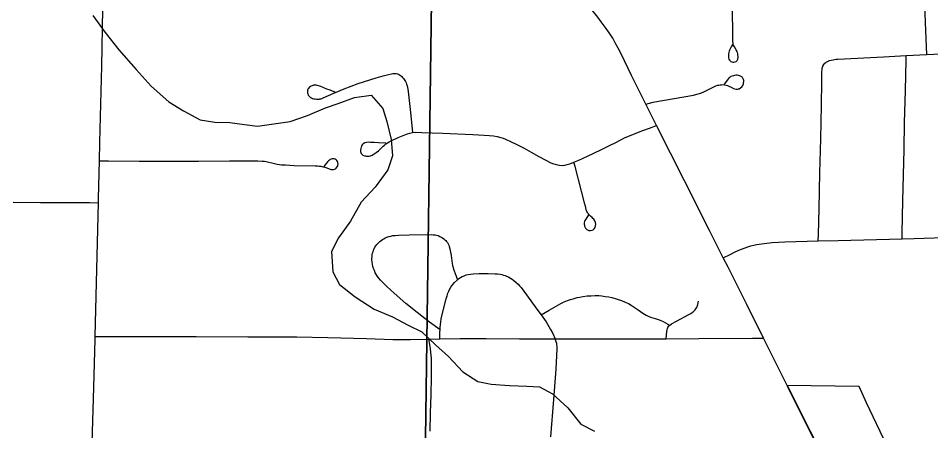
# Model space of a CAD drawing. Extents: x 0 to 34, y 0 to 22.
# Drawn here: x 4.0719 to 4.4125, y 15.3156 to 15.4695 of the extents above; entities that cross this region are included whole.
import ezdxf

# ---------------------------------------------------------------- set-up
doc = ezdxf.new("R2010")
doc.units = 0
for name, color, linetype in [('GM_X_City_Street', 7, 'Continuous'), ('GM_X_Corporation', 7, 'Continuous'), ('GM_X_Minor_River', 7, 'Continuous'), ('GM_X_State_Route', 7, 'Continuous'), ('GM_X_Township_Road', 7, 'Continuous')]:
    doc.layers.add(name, color=color, linetype=linetype)

msp = doc.modelspace()

# ---------------------------------------------------------------- linework, layer by layer
at = {"layer": 'GM_X_City_Street'}
for points in [[(4.41104, 15.456), (4.41092, 15.45891), (4.41044, 15.47114), (4.41013, 15.48198), (4.40999, 15.48558), (4.40984, 15.49094), (4.40947, 15.49908), (4.4094, 15.50063)], [(4.33863, 15.45992), (4.33808, 15.45887), (4.33742, 15.4576), (4.33728, 15.45721), (4.33713, 15.45673), (4.33703, 15.45624), (4.33697, 15.45569), (4.33699, 15.45521), (4.33705, 15.45474), (4.33718, 15.45433), (4.33736, 15.45394), (4.33764, 15.45361), (4.33794, 15.45338), (4.33829, 15.45326), (4.33866, 15.4532), (4.33907, 15.4532), (4.33946, 15.45326), (4.33994, 15.45346), (4.34026, 15.45377), (4.34049, 15.45424), (4.34062, 15.45485), (4.34063, 15.45526), (4.34056, 15.45593), (4.3405, 15.45636), (4.34042, 15.45667), (4.34026, 15.45709), (4.33989, 15.45778), (4.33925, 15.45891), (4.339, 15.4593), (4.33883, 15.45967), (4.33873, 15.46012), (4.33867, 15.46103), (4.33867, 15.46231), (4.33852, 15.47401)], [(4.37054, 15.38647), (4.3706, 15.38883), (4.37082, 15.3986), (4.37115, 15.41184), (4.37151, 15.4245), (4.3718, 15.43701), (4.37192, 15.44589), (4.37192, 15.44959), (4.37198, 15.45025), (4.37204, 15.4509), (4.37229, 15.45169), (4.37261, 15.45222), (4.37304, 15.45275), (4.37333, 15.45302), (4.37365, 15.45325), (4.37394, 15.45343), (4.3743, 15.45362), (4.37476, 15.45378), (4.37541, 15.45395), (4.37604, 15.45407), (4.37658, 15.45415), (4.37725, 15.45424), (4.3778, 15.45428), (4.39494, 15.45519), (4.40336, 15.45563), (4.41104, 15.456), (4.42393, 15.45663)], [(4.40183, 15.38727), (4.40186, 15.38956), (4.40211, 15.40144), (4.40233, 15.41094), (4.40255, 15.42052), (4.40276, 15.43068), (4.40305, 15.44241), (4.40333, 15.45403), (4.40336, 15.45563)], [(4.1902, 15.44196), (4.18802, 15.44278), (4.18717, 15.44312), (4.18604, 15.44358), (4.18489, 15.44407), (4.18402, 15.44437), (4.18354, 15.44449), (4.18311, 15.44456), (4.18266, 15.44457), (4.18219, 15.44452), (4.18169, 15.44437), (4.1813, 15.44422), (4.18087, 15.44396), (4.18054, 15.44368), (4.18028, 15.44336), (4.18007, 15.44303), (4.17993, 15.44265), (4.17989, 15.44223), (4.1799, 15.44174), (4.18001, 15.44131), (4.1802, 15.44088), (4.18059, 15.44036), (4.18102, 15.44001), (4.18135, 15.43985), (4.18182, 15.43964), (4.18227, 15.43952), (4.18276, 15.43942), (4.18326, 15.43937), (4.18372, 15.43936), (4.18421, 15.43939), (4.18455, 15.43943), (4.18494, 15.43952), (4.1857, 15.4398), (4.1897, 15.44163), (4.19357, 15.44324), (4.19875, 15.44513), (4.20553, 15.44731), (4.20814, 15.44811), (4.20964, 15.44847), (4.21173, 15.44888), (4.2122, 15.44892), (4.21264, 15.44894), (4.21302, 15.44892), (4.21348, 15.4488), (4.21383, 15.44867), (4.21418, 15.44847), (4.2145, 15.44824), (4.21511, 15.44775), (4.21541, 15.44746), (4.2157, 15.44711), (4.21602, 15.44668), (4.21623, 15.44635), (4.21647, 15.44594), (4.21671, 15.44545), (4.21691, 15.44489), (4.21708, 15.44432), (4.21722, 15.44372), (4.21734, 15.44306), (4.21746, 15.44216), (4.21796, 15.43772), (4.21841, 15.43319), (4.21903, 15.42685)], [(4.30616, 15.43751), (4.30896, 15.4382), (4.31096, 15.4386), (4.3131, 15.43901), (4.32037, 15.44019), (4.32403, 15.44087), (4.32523, 15.44116), (4.32617, 15.44144), (4.32699, 15.44173), (4.32782, 15.4421), (4.33177, 15.44411), (4.33235, 15.44432), (4.33295, 15.44451), (4.3334, 15.44461), (4.33391, 15.44469), (4.33447, 15.44475), (4.33509, 15.44478), (4.3356, 15.44474), (4.3362, 15.44457), (4.33665, 15.44441), (4.33719, 15.4442), (4.338, 15.44381), (4.33889, 15.44336), (4.33981, 15.44311), (4.34042, 15.44311), (4.34076, 15.44315), (4.34107, 15.44326), (4.34157, 15.44354), (4.34204, 15.44396), (4.3424, 15.44446), (4.34263, 15.44504), (4.34269, 15.44535), (4.34273, 15.44599), (4.34271, 15.44632), (4.34263, 15.44667), (4.34248, 15.44698), (4.3422, 15.44737), (4.34195, 15.44762), (4.34146, 15.44796), (4.34082, 15.44821), (4.34026, 15.44829), (4.33975, 15.44827), (4.33932, 15.44821), (4.33886, 15.44811), (4.33839, 15.44794), (4.33794, 15.44774), (4.33762, 15.44756), (4.33732, 15.44731), (4.33704, 15.44702), (4.33669, 15.44661), (4.33541, 15.44488)], [(4.20914, 15.42293), (4.20639, 15.42306), (4.20479, 15.42314), (4.20337, 15.42322), (4.20264, 15.42325), (4.2019, 15.42322), (4.20126, 15.42308), (4.20066, 15.42269), (4.20035, 15.42234), (4.20011, 15.42193), (4.19988, 15.42142), (4.19976, 15.42092), (4.1997, 15.42032), (4.19974, 15.41981), (4.19982, 15.41942), (4.19996, 15.41911), (4.20033, 15.4187), (4.20059, 15.41851), (4.20116, 15.41825), (4.2015, 15.41817), (4.2019, 15.4181), (4.20241, 15.41808), (4.20295, 15.41813), (4.20336, 15.41821), (4.20369, 15.41831), (4.20401, 15.41845), (4.20438, 15.41866), (4.20475, 15.41889), (4.20556, 15.41946), (4.20636, 15.42012), (4.20724, 15.4209), (4.20813, 15.4218), (4.20859, 15.42223), (4.20914, 15.42266), (4.20976, 15.42306), (4.21034, 15.42339), (4.21137, 15.42391), (4.21369, 15.42503), (4.21494, 15.42558), (4.21624, 15.42608), (4.21723, 15.42643), (4.21812, 15.42667), (4.21903, 15.42685), (4.22037, 15.42697), (4.22255, 15.42693), (4.23023, 15.42664), (4.24156, 15.42615), (4.24585, 15.42593), (4.24775, 15.42583), (4.24928, 15.42566), (4.25075, 15.42542), (4.25207, 15.42509), (4.25294, 15.4248), (4.2538, 15.42443), (4.25593, 15.42348), (4.25777, 15.42259), (4.26075, 15.421), (4.26338, 15.41954), (4.26622, 15.41798), (4.26881, 15.41658), (4.27045, 15.41572), (4.2714, 15.41535), (4.27234, 15.41507), (4.27317, 15.41485), (4.27399, 15.41473), (4.27502, 15.41465), (4.27592, 15.41473), (4.27687, 15.41494), (4.27781, 15.41527), (4.27934, 15.41587), (4.28115, 15.41658), (4.28435, 15.41802), (4.28941, 15.42045), (4.29262, 15.42202), (4.295, 15.42321), (4.29845, 15.42498), (4.30006, 15.42572), (4.30154, 15.42633), (4.30507, 15.42769), (4.30752, 15.42854), (4.3102, 15.42947)], [(4.10222, 15.41637), (4.10557, 15.41633), (4.11703, 15.4162), (4.12792, 15.41621), (4.13927, 15.41621), (4.15078, 15.41629), (4.16131, 15.41634), (4.163, 15.41625), (4.16382, 15.41617), (4.16452, 15.41605), (4.1676, 15.41531), (4.16863, 15.41511), (4.16941, 15.41498), (4.17015, 15.4149), (4.17172, 15.41478), (4.17496, 15.41465), (4.1827, 15.41449), (4.18357, 15.41445), (4.18428, 15.41439), (4.1849, 15.41429), (4.1856, 15.41412), (4.18638, 15.41392), (4.18714, 15.41367), (4.18803, 15.41332), (4.1884, 15.4132), (4.18876, 15.41313), (4.18912, 15.4131), (4.18957, 15.41314), (4.18996, 15.41324), (4.19029, 15.41341), (4.19058, 15.41359), (4.19098, 15.41404), (4.19116, 15.41441), (4.19128, 15.41482), (4.19132, 15.41515), (4.19121, 15.41577), (4.19107, 15.41612), (4.19084, 15.41645), (4.19058, 15.41671), (4.19023, 15.41692), (4.18988, 15.41706), (4.18916, 15.41711), (4.18873, 15.417), (4.18838, 15.41684), (4.18805, 15.41661), (4.18774, 15.41636), (4.18737, 15.41591), (4.18604, 15.41416)], [(4.28484, 15.3962), (4.28375, 15.39461), (4.28347, 15.39409), (4.28334, 15.39378), (4.2832, 15.39312), (4.2832, 15.39271), (4.28324, 15.39234), (4.28333, 15.39199), (4.28353, 15.39146), (4.2837, 15.39117), (4.28414, 15.39074), (4.2844, 15.39056), (4.28495, 15.39035), (4.28557, 15.39031), (4.28618, 15.39043), (4.28653, 15.39057), (4.28692, 15.39095), (4.28723, 15.3915), (4.28741, 15.39206), (4.28748, 15.39269), (4.2874, 15.39329), (4.28719, 15.39389), (4.28674, 15.39454), (4.28643, 15.39487), (4.28612, 15.39516), (4.28548, 15.39572), (4.28507, 15.39613), (4.28474, 15.3965), (4.28453, 15.39677), (4.28437, 15.39704), (4.28416, 15.39745), (4.28404, 15.39778), (4.28396, 15.39811), (4.28376, 15.39888), (4.28344, 15.4002), (4.28216, 15.40501), (4.27977, 15.41422), (4.27934, 15.41587)], [(4.07001, 15.40095), (4.08026, 15.40078), (4.08554, 15.4008), (4.09175, 15.40082), (4.09857, 15.40073), (4.10186, 15.40068)], [(4.20397, 15.37972), (4.204, 15.38059), (4.20407, 15.38124), (4.2042, 15.38186), (4.20437, 15.38242), (4.20456, 15.38297), (4.2048, 15.38353), (4.20509, 15.38408), (4.20542, 15.3846), (4.2058, 15.38508), (4.2061, 15.38544), (4.20647, 15.38583), (4.20691, 15.38626), (4.20737, 15.38659), (4.20795, 15.387), (4.20838, 15.38727), (4.20893, 15.38758), (4.20955, 15.38785), (4.21023, 15.38807), (4.21099, 15.38828), (4.21179, 15.38842), (4.21261, 15.38852), (4.214, 15.38859), (4.21783, 15.38867), (4.22609, 15.38879), (4.22682, 15.38877), (4.2275, 15.38871), (4.2281, 15.38861), (4.22871, 15.38841), (4.22933, 15.38816), (4.22984, 15.3879), (4.23028, 15.38763), (4.23077, 15.38727), (4.2312, 15.3869), (4.23153, 15.38655), (4.2318, 15.38623), (4.23211, 15.38581), (4.2324, 15.38534), (4.23265, 15.38486), (4.23281, 15.38431), (4.23302, 15.38355), (4.23314, 15.38286), (4.23346, 15.38096), (4.23393, 15.378), (4.23406, 15.37728), (4.23424, 15.37647), (4.23441, 15.37588), (4.23463, 15.37528), (4.23541, 15.37325), (4.2359, 15.37199)], [(4.22939, 15.35325), (4.22548, 15.35619), (4.22084, 15.35968), (4.2166, 15.36309), (4.2122, 15.36696), (4.20957, 15.36947), (4.20719, 15.37183), (4.20656, 15.37255), (4.20602, 15.37323), (4.20561, 15.37384), (4.20521, 15.37456), (4.20485, 15.37536), (4.20456, 15.37615), (4.20431, 15.37695), (4.20415, 15.37769), (4.20401, 15.37868), (4.20396, 15.37937), (4.20397, 15.37972)], [(4.2359, 15.37199), (4.2363, 15.37233), (4.23702, 15.37282), (4.23768, 15.37319), (4.23837, 15.37348), (4.23918, 15.37375), (4.23986, 15.37391), (4.24073, 15.37406), (4.24171, 15.37416), (4.244, 15.37426), (4.24727, 15.37427), (4.25, 15.3742), (4.25085, 15.37414), (4.25181, 15.37402), (4.25248, 15.37387), (4.2531, 15.37369), (4.25365, 15.37349), (4.255, 15.37287), (4.25565, 15.37252), (4.25624, 15.37217), (4.25693, 15.37166), (4.2576, 15.3711), (4.2585, 15.37027), (4.259, 15.36975), (4.25961, 15.36901), (4.26158, 15.36637), (4.26553, 15.36099), (4.26707, 15.35886)], [(4.22939, 15.35325), (4.22943, 15.35425), (4.22964, 15.35619), (4.22984, 15.35738), (4.23017, 15.35898), (4.23169, 15.3649), (4.23201, 15.366), (4.23231, 15.36692), (4.2326, 15.36766), (4.23288, 15.36828), (4.23337, 15.36914), (4.2341, 15.37015), (4.23478, 15.37093), (4.2359, 15.37199)], [(4.26707, 15.35886), (4.27004, 15.36059), (4.27181, 15.36162), (4.27448, 15.36314), (4.27575, 15.36371), (4.27691, 15.36417), (4.27802, 15.36454), (4.27903, 15.36487), (4.28053, 15.36528), (4.28151, 15.36549), (4.28267, 15.36569), (4.28431, 15.3659), (4.28577, 15.36601), (4.28723, 15.36606), (4.28858, 15.36603), (4.28978, 15.36594), (4.29106, 15.36577), (4.29233, 15.36557), (4.29351, 15.36531), (4.29475, 15.365), (4.2959, 15.36463), (4.29706, 15.36422), (4.29852, 15.36362), (4.29969, 15.36307), (4.30074, 15.36251), (4.30333, 15.36072), (4.30505, 15.35949), (4.30569, 15.35908), (4.30633, 15.35875), (4.3071, 15.3584), (4.30797, 15.35805), (4.30966, 15.35744), (4.31151, 15.35686), (4.31262, 15.35641), (4.31357, 15.35591), (4.31439, 15.35538), (4.31505, 15.35495)], [(4.31505, 15.35495), (4.31579, 15.35545), (4.31764, 15.35646), (4.32227, 15.35899), (4.32294, 15.35942), (4.32355, 15.35983), (4.32393, 15.36012), (4.32427, 15.3604), (4.32461, 15.36072), (4.3249, 15.36107), (4.32512, 15.36144), (4.32534, 15.36188), (4.32547, 15.3623), (4.32559, 15.36278), (4.32572, 15.36335), (4.32582, 15.36397)], [(4.26707, 15.35886), (4.26895, 15.35626), (4.27, 15.35455), (4.27062, 15.35343), (4.27141, 15.35186), (4.27229, 15.3499)], [(4.31371, 15.34994), (4.31398, 15.35266), (4.31412, 15.35333), (4.31423, 15.35381), (4.31437, 15.35416), (4.31458, 15.35451), (4.31479, 15.35474), (4.31505, 15.35495)], [(4.10068, 15.35081), (4.10437, 15.35082), (4.12023, 15.35082), (4.1384, 15.35078), (4.1576, 15.35062), (4.17586, 15.35067), (4.1875, 15.35047), (4.20189, 15.35002), (4.21176, 15.34972), (4.21834, 15.34965), (4.22521, 15.34981), (4.22935, 15.3499), (4.23691, 15.35003), (4.24656, 15.35002), (4.259, 15.34997), (4.27229, 15.3499), (4.28433, 15.34987), (4.30222, 15.34988), (4.31371, 15.34994), (4.32599, 15.35001), (4.34599, 15.35018), (4.35012, 15.35021)], [(4.22935, 15.3499), (4.22935, 15.35121), (4.22935, 15.35241), (4.22939, 15.35325)], [(4.27075, 15.3133), (4.2719, 15.32728), (4.27268, 15.33859), (4.27311, 15.3462), (4.27309, 15.3471), (4.273, 15.34776), (4.27291, 15.34822), (4.27272, 15.34876), (4.27229, 15.3499)], [(4.22565, 15.31542), (4.22586, 15.32225), (4.22607, 15.32896), (4.22623, 15.33574), (4.22623, 15.33842), (4.22623, 15.34063), (4.22615, 15.34277), (4.22598, 15.34475), (4.22578, 15.34631), (4.22553, 15.34783), (4.22521, 15.34981)]]:
    msp.add_lwpolyline(points, dxfattribs=at)
at = {"layer": 'GM_X_Corporation'}
for points in [[(4.74242, 15.74864), (4.73217, 15.24548), (4.22309, 15.24934), (4.22989, 15.74816)], [(4.22989, 15.74816), (4.22309, 15.24934), (3.70377, 15.25213), (3.70332, 15.74532)]]:
    msp.add_lwpolyline(points, close=True, dxfattribs=at)
msp.add_lwpolyline([(4.39614, 15.31007), (4.3886, 15.32608), (4.38574, 15.33215), (4.35894, 15.33256), (4.38452, 15.28166)], dxfattribs=at)
at = {"layer": 'GM_X_Minor_River'}
msp.add_lwpolyline([(4.09973, 15.47051), (4.10442, 15.46421), (4.1095, 15.45772), (4.1159, 15.45046), (4.12154, 15.44416), (4.12814, 15.43841), (4.13362, 15.43496), (4.13986, 15.43169), (4.14535, 15.4307), (4.15086, 15.43065), (4.15635, 15.42985), (4.16128, 15.42925), (4.16641, 15.42997), (4.17344, 15.43105), (4.1799, 15.43328), (4.18656, 15.43607), (4.19132, 15.43775), (4.19741, 15.43998), (4.20368, 15.44088), (4.208, 15.43591), (4.20949, 15.43097), (4.21114, 15.42431), (4.21167, 15.41824), (4.20992, 15.41294), (4.20513, 15.40652), (4.19997, 15.40087), (4.19593, 15.39388), (4.19153, 15.38765), (4.18883, 15.38255), (4.18935, 15.37496), (4.19178, 15.3702), (4.19763, 15.3656), (4.2048, 15.36099), (4.21161, 15.35809), (4.21747, 15.35501), (4.22258, 15.35251), (4.22766, 15.34773), (4.23257, 15.34332), (4.23784, 15.33759), (4.2435, 15.33394), (4.24843, 15.33296), (4.25526, 15.33253), (4.2617, 15.33229), (4.26645, 15.33206), (4.27136, 15.32937), (4.27701, 15.3242), (4.2819, 15.3181), (4.28701, 15.3154)], dxfattribs=at)
at = {"layer": 'GM_X_State_Route'}
for points in [[(4.33687, 15.3766), (4.33506, 15.38018), (4.32995, 15.39028), (4.32063, 15.40886), (4.3102, 15.42947), (4.30616, 15.43751), (4.30083, 15.44818), (4.29692, 15.4562), (4.29586, 15.45838), (4.29477, 15.4604), (4.2938, 15.46208), (4.29306, 15.46319), (4.29133, 15.46566), (4.28952, 15.46817), (4.2882, 15.46994), (4.28304, 15.47655), (4.26482, 15.50057), (4.24951, 15.52097), (4.24336, 15.52912), (4.22684, 15.55115), (4.214, 15.56819), (4.19786, 15.58979)], [(4.10065, 15.34981), (4.10068, 15.35081), (4.10134, 15.38089), (4.10186, 15.40068), (4.1019, 15.40226), (4.10222, 15.41637), (4.10238, 15.42336), (4.10314, 15.45162), (4.10355, 15.4731), (4.10385, 15.48718), (4.10387, 15.48772), (4.10387, 15.49134), (4.10386, 15.49447), (4.1037, 15.49833), (4.10339, 15.50244), (4.1031, 15.50643), (4.10277, 15.51046), (4.10215, 15.5163), (4.10026, 15.53246), (4.09966, 15.5372), (4.09797, 15.55154), (4.09623, 15.56797), (4.09618, 15.56845)], [(4.35905, 15.33228), (4.35012, 15.35021), (4.34389, 15.36273), (4.33687, 15.3766)], [(4.09803, 15.25132), (4.0983, 15.26618), (4.0989, 15.28788), (4.09955, 15.31099), (4.10012, 15.33171), (4.10065, 15.34981)], [(4.52948, 14.99711), (4.52047, 15.01464), (4.50607, 15.04284), (4.50023, 15.05419), (4.49176, 15.07071), (4.48246, 15.08864), (4.47514, 15.10303), (4.46082, 15.13099), (4.45111, 15.15031), (4.44115, 15.16988), (4.43502, 15.18198), (4.43186, 15.18822), (4.42272, 15.20631), (4.41203, 15.22736), (4.40771, 15.23586), (4.39656, 15.25775), (4.39122, 15.26828), (4.38463, 15.28138), (4.37929, 15.29183), (4.37023, 15.30975), (4.35905, 15.33228)]]:
    msp.add_lwpolyline(points, dxfattribs=at)
at = {"layer": 'GM_X_Township_Road'}
for points in [[(4.40183, 15.38727), (4.40627, 15.3874), (4.42481, 15.38792), (4.43299, 15.38818)], [(4.33506, 15.38018), (4.33763, 15.38144), (4.33977, 15.38248), (4.34146, 15.3832), (4.34326, 15.38391), (4.34425, 15.38423), (4.34536, 15.38456), (4.34647, 15.38485), (4.34754, 15.38506), (4.35033, 15.38547), (4.35334, 15.38584), (4.35564, 15.38601), (4.35811, 15.38609), (4.37054, 15.38647)], [(4.37054, 15.38647), (4.37797, 15.38663), (4.40183, 15.38727)]]:
    msp.add_lwpolyline(points, dxfattribs=at)

doc.saveas('drawing.dxf')
